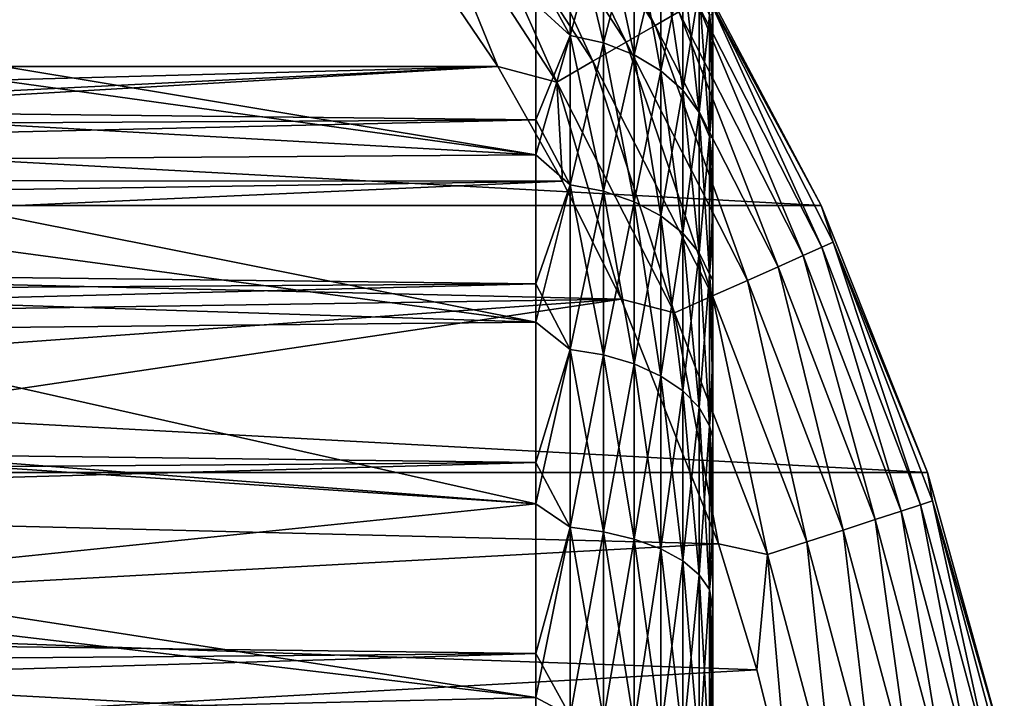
# Model space of a CAD drawing. Header units: metres. Extents: x -139 to 106, y -189 to 40.
# Tile 289 of 291: x 95 to 106, y 7 to 15. Entities that reach past the tile are written whole.
import ezdxf

# ---------------------------------------------------------------- set-up
doc = ezdxf.new("R2010")
doc.units = ezdxf.units.M
doc.layers.add('solid_153_ABGANG1_SW0003', color=7, linetype='CONTINUOUS')

msp = doc.modelspace()

# ---------------------------------------------------------------- linework, layer by layer
at = {"layer": 'solid_153_ABGANG1_SW0003'}
for points in [[(100.430534, 17.386549, 3.925242), (100.178963, 17.203773, 4.304675), (101.847534, 14.634404, 4.304675)], [(102.116829, 14.789882, 3.925242), (100.430534, 17.386549, 3.925242), (101.847534, 14.634404, 4.304675)], [(100.178963, 17.203773, 4.304675), (99.872292, 16.980965, 4.616078), (101.519249, 14.444871, 4.616078)], [(101.847534, 14.634404, 4.304675), (100.178963, 17.203773, 4.304675), (101.519249, 14.444871, 4.616078)], [(99.872292, 16.980965, 4.616078), (99.522331, 16.7267, 4.84746), (101.144623, 14.228581, 4.84746)], [(101.519249, 14.444871, 4.616078), (99.872292, 16.980965, 4.616078), (101.144623, 14.228581, 4.84746)], [(99.522331, 16.7267, 4.84746), (99.142548, 16.450773, 4.989913), (100.738083, 13.993863, 4.989913)], [(101.144623, 14.228581, 4.84746), (99.522331, 16.7267, 4.84746), (100.738083, 13.993863, 4.989913)], [(98.397179, 16.636209, 5.037949), (54.602837, 16.63623, 5.037949), (52.932045, 14.170441, 5.037949)], [(100.06797, 14.170416, 5.037949), (98.397179, 16.636209, 5.037949), (52.932045, 14.170441, 5.037949)], [(99.142548, 16.450773, 4.989913), (98.397179, 16.636209, 5.037949), (100.06797, 14.170416, 5.037949)], [(100.738083, 13.993863, 4.989913), (99.142548, 16.450773, 4.989913), (100.06797, 14.170416, 5.037949)], [(100.88784, 16.012001, 64.142273), (100.88784, 14.51985, 62.363995), (100.499969, 14.874761, 62.693352)], [(100.88784, 14.51985, 89.761536), (100.88784, 16.012001, 87.983261), (100.499969, 15.225397, 89.031464)], [(101.263527, 14.437279, 62.441895), (100.88784, 14.51985, 62.363995), (100.88784, 16.012001, 64.142273)], [(101.263527, 15.920945, 64.21006), (101.263527, 14.437279, 62.441895), (100.88784, 16.012001, 64.142273)], [(101.263527, 15.920945, 87.915474), (100.88784, 16.012001, 87.983261), (100.88784, 14.51985, 89.761536)], [(101.263527, 14.437279, 89.68364), (101.263527, 15.920945, 87.915474), (100.88784, 14.51985, 89.761536)], [(101.609802, 14.302934, 62.568645), (101.263527, 14.437279, 62.441895), (101.263527, 15.920945, 64.21006)], [(101.609802, 15.772795, 64.320358), (101.609802, 14.302934, 62.568645), (101.263527, 15.920945, 64.21006)], [(101.609802, 15.772795, 87.805176), (101.263527, 15.920945, 87.915474), (101.263527, 14.437279, 89.68364)], [(102.499969, 14.476534, 65.365585), (102.46154, 14.751186, 65.080917), (102.46154, 15.926359, 66.867676)], [(102.499969, 15.114509, 66.287727), (102.499969, 14.476534, 65.365585), (102.46154, 15.926359, 66.867676)], [(101.609802, 14.302934, 89.556885), (101.609802, 15.772795, 87.805176), (101.263527, 14.437279, 89.68364)], [(101.913353, 14.121989, 62.739357), (101.609802, 14.302934, 62.568645), (101.609802, 15.772795, 64.320358)], [(101.913353, 15.573255, 64.46891), (101.913353, 14.121989, 62.739357), (101.609802, 15.772795, 64.320358)], [(101.913353, 15.573255, 87.656624), (101.609802, 15.772795, 87.805176), (101.609802, 14.302934, 89.556885)], [(101.913353, 14.121989, 89.386177), (101.913353, 15.573255, 87.656624), (101.609802, 14.302934, 89.556885)], [(102.162476, 13.901411, 62.94746), (101.913353, 14.121989, 62.739357), (101.913353, 15.573255, 64.46891)], [(102.162476, 15.330009, 64.650002), (102.162476, 13.901411, 62.94746), (101.913353, 15.573255, 64.46891)], [(102.162476, 15.330009, 87.475533), (101.913353, 15.573255, 87.656624), (101.913353, 14.121989, 89.386177)], [(49.272755, 12.596712, -5.962051), (50.794312, 15.466664, -5.962051), (103.727242, 12.596712, -5.962051)], [(50.794312, 15.466664, -5.962051), (102.205688, 15.466664, -5.962051), (103.727242, 12.596712, -5.962051)], [(103.727264, 12.596676, 2.537949), (103.727242, 12.596712, -5.962051), (102.205688, 15.466664, -5.962051)], [(102.205711, 15.466619, 2.537949), (103.727264, 12.596676, 2.537949), (102.205688, 15.466664, -5.962051)], [(102.439659, 14.976268, 3.022786), (103.727264, 12.596676, 2.537949), (102.205711, 15.466619, 2.537949)], [(102.162476, 13.901411, 89.17807), (102.162476, 15.330009, 87.475533), (101.913353, 14.121989, 89.386177)], [(102.34758, 13.649693, 63.184944), (102.162476, 13.901411, 62.94746), (102.162476, 15.330009, 64.650002)], [(102.34758, 15.052423, 64.856651), (102.34758, 13.649693, 63.184944), (102.162476, 15.330009, 64.650002)], [(102.34758, 15.052423, 87.268883), (102.162476, 15.330009, 87.475533), (102.162476, 13.901411, 89.17807)], [(100.499969, 15.225397, 89.031464), (47.66711, 14.971718, 89.323517), (47.66711, 14.14587, 90.201157)], [(100.499969, 13.566239, 90.75824), (100.499969, 15.225397, 89.031464), (47.66711, 14.14587, 90.201157)], [(100.88784, 14.51985, 89.761536), (100.499969, 15.225397, 89.031464), (100.499969, 13.566239, 90.75824)], [(102.34758, 13.649693, 88.94059), (102.34758, 15.052423, 87.268883), (102.162476, 13.901411, 89.17807)], [(102.46154, 13.376529, 63.442661), (102.34758, 13.649693, 63.184944), (102.34758, 15.052423, 64.856651)], [(102.46154, 14.751186, 65.080917), (102.46154, 13.376529, 63.442661), (102.34758, 15.052423, 64.856651)], [(102.46154, 14.751186, 87.044617), (102.34758, 15.052423, 87.268883), (102.34758, 13.649693, 88.94059)], [(102.499969, 14.756331, 86.370552), (102.499969, 14.476534, 65.365585), (102.499969, 15.114509, 66.287727)], [(102.439659, 14.976268, 3.022786), (102.316772, 14.905318, 3.49239), (103.733376, 12.125078, 3.49239)], [(103.863007, 12.182794, 3.022786), (103.727264, 12.596676, 2.537949), (102.439659, 14.976268, 3.022786)], [(103.863007, 12.182794, 3.022786), (102.439659, 14.976268, 3.022786), (103.733376, 12.125078, 3.49239)], [(100.499969, 14.874761, 62.693352), (100.499969, 13.170222, 61.011353), (90.660843, 14.802576, 62.613472)], [(100.88784, 14.51985, 62.363995), (100.499969, 13.170222, 61.011353), (100.499969, 14.874761, 62.693352)], [(102.316772, 14.905318, 3.49239), (102.116829, 14.789882, 3.925242), (103.522461, 12.031174, 3.925242)], [(103.733376, 12.125078, 3.49239), (102.316772, 14.905318, 3.49239), (103.522461, 12.031174, 3.925242)], [(100.499969, 13.170222, 61.011353), (90.792343, 14.516862, 62.305569), (90.660843, 14.802576, 62.613472)], [(102.116829, 14.789882, 3.925242), (101.847534, 14.634404, 4.304675), (103.238388, 11.904696, 4.304675)], [(103.522461, 12.031174, 3.925242), (102.116829, 14.789882, 3.925242), (103.238388, 11.904696, 4.304675)], [(102.46154, 13.376529, 88.682869), (102.46154, 14.751186, 87.044617), (102.34758, 13.649693, 88.94059)], [(102.499969, 14.085772, 87.269493), (102.499969, 14.756331, 86.370552), (102.46154, 14.751186, 87.044617)], [(102.499969, 13.78228, 64.484833), (102.46154, 13.376529, 63.442661), (102.46154, 14.751186, 65.080917)], [(102.499969, 14.476534, 65.365585), (102.499969, 13.78228, 64.484833), (102.46154, 14.751186, 65.080917)], [(102.499969, 14.085772, 87.269493), (102.46154, 14.751186, 87.044617), (102.46154, 13.376529, 88.682869)], [(102.499969, 14.085772, 87.269493), (102.499969, 14.476534, 65.365585), (102.499969, 14.756331, 86.370552)], [(101.847534, 14.634404, 4.304675), (101.519249, 14.444871, 4.616078), (102.89209, 11.750517, 4.616078)], [(103.238388, 11.904696, 4.304675), (101.847534, 14.634404, 4.304675), (102.89209, 11.750517, 4.616078)], [(100.499969, 13.170222, 61.011353), (91.116241, 13.698749, 61.490734), (90.792343, 14.516862, 62.305569)], [(100.88784, 14.51985, 62.363995), (100.88784, 12.831341, 60.770969), (100.499969, 13.170222, 61.011353)], [(100.88784, 12.831341, 91.354561), (100.88784, 14.51985, 89.761536), (100.499969, 13.566239, 90.75824)], [(101.263527, 12.758372, 60.857929), (100.88784, 12.831341, 60.770969), (100.88784, 14.51985, 62.363995)], [(101.263527, 14.437279, 62.441895), (101.263527, 12.758372, 60.857929), (100.88784, 14.51985, 62.363995)], [(101.263527, 14.437279, 89.68364), (100.88784, 14.51985, 89.761536), (100.88784, 12.831341, 91.354561)], [(101.263527, 12.758372, 91.267601), (101.263527, 14.437279, 89.68364), (100.88784, 12.831341, 91.354561)], [(101.519249, 14.444871, 4.616078), (101.144623, 14.228581, 4.84746), (102.49691, 11.574571, 4.84746)], [(101.609802, 12.63965, 60.999416), (101.263527, 12.758372, 60.857929), (101.263527, 14.437279, 62.441895)], [(101.609802, 14.302934, 62.568645), (101.609802, 12.63965, 60.999416), (101.263527, 14.437279, 62.441895)], [(101.609802, 14.302934, 89.556885), (101.263527, 14.437279, 89.68364), (101.263527, 12.758372, 91.267601)], [(102.89209, 11.750517, 4.616078), (101.519249, 14.444871, 4.616078), (102.49691, 11.574571, 4.84746)], [(102.499969, 14.085772, 87.269493), (102.499969, 13.78228, 64.484833), (102.499969, 14.476534, 65.365585)], [(101.609802, 12.63965, 91.126114), (101.609802, 14.302934, 89.556885), (101.263527, 12.758372, 91.267601)], [(101.913353, 12.479748, 61.189983), (101.609802, 12.63965, 60.999416), (101.609802, 14.302934, 62.568645)], [(101.913353, 14.121989, 62.739357), (101.913353, 12.479748, 61.189983), (101.609802, 14.302934, 62.568645)], [(101.913353, 14.121989, 89.386177), (101.609802, 14.302934, 89.556885), (101.609802, 12.63965, 91.126114)], [(100.06797, 14.170416, 5.037949), (52.932045, 14.170441, 5.037949), (52.199112, 12.873104, 5.037949)], [(100.06797, 14.170416, 5.037949), (52.199112, 12.873104, 5.037949), (76.5, 12.999999, 5.037949)], [(100.06797, 14.170416, 5.037949), (76.5, 12.999999, 5.037949), (78.196838, 12.888783, 5.037949)], [(100.800896, 12.873081, 5.037949), (100.06797, 14.170416, 5.037949), (78.196838, 12.888783, 5.037949)], [(100.738083, 13.993863, 4.989913), (100.06797, 14.170416, 5.037949), (100.800896, 12.873081, 5.037949)], [(101.144623, 14.228581, 4.84746), (100.738083, 13.993863, 4.989913), (102.068062, 11.383634, 4.989913)], [(102.49691, 11.574571, 4.84746), (101.144623, 14.228581, 4.84746), (102.068062, 11.383634, 4.989913)], [(100.499969, 13.566239, 90.75824), (47.66711, 14.14587, 90.201157), (47.66711, 13.26862, 91.027512)], [(101.913353, 12.479748, 90.935547), (101.913353, 14.121989, 89.386177), (101.609802, 12.63965, 91.126114)], [(102.162476, 12.284821, 61.422287), (101.913353, 12.479748, 61.189983), (101.913353, 14.121989, 62.739357)], [(102.162476, 13.901411, 62.94746), (102.162476, 12.284821, 61.422287), (101.913353, 14.121989, 62.739357)], [(102.162476, 13.901411, 89.17807), (101.913353, 14.121989, 89.386177), (101.913353, 12.479748, 90.935547)], [(102.499969, 13.360528, 88.124939), (102.499969, 14.085772, 87.269493), (102.46154, 13.376529, 88.682869)], [(102.499969, 13.360528, 88.124939), (102.499969, 13.78228, 64.484833), (102.499969, 14.085772, 87.269493)], [(100.738083, 13.993863, 4.989913), (100.800896, 12.873081, 5.037949), (101.462402, 11.538126, 5.037949)], [(102.068062, 11.383634, 4.989913), (100.738083, 13.993863, 4.989913), (101.462402, 11.538126, 5.037949)], [(102.162476, 12.284821, 90.703247), (102.162476, 13.901411, 89.17807), (101.913353, 12.479748, 90.935547)], [(102.34758, 12.062375, 61.687389), (102.162476, 12.284821, 61.422287), (102.162476, 13.901411, 62.94746)], [(102.34758, 13.649693, 63.184944), (102.34758, 12.062375, 61.687389), (102.162476, 13.901411, 62.94746)], [(102.34758, 13.649693, 88.94059), (102.162476, 13.901411, 89.17807), (102.162476, 12.284821, 90.703247)], [(102.499969, 13.78228, 64.484833), (102.499969, 13.034534, 63.649036), (102.46154, 13.376529, 63.442661)], [(102.499969, 13.360528, 88.124939), (102.499969, 13.034534, 63.649036), (102.499969, 13.78228, 64.484833)], [(100.499969, 13.170222, 61.011353), (91.308563, 13.105102, 60.95462), (91.116241, 13.698749, 61.490734)], [(102.34758, 12.062375, 90.438148), (102.34758, 13.649693, 88.94059), (102.162476, 12.284821, 90.703247)], [(102.46154, 11.820976, 61.975075), (102.34758, 12.062375, 61.687389), (102.34758, 13.649693, 63.184944)], [(102.46154, 13.376529, 63.442661), (102.46154, 11.820976, 61.975075), (102.34758, 13.649693, 63.184944)], [(102.46154, 13.376529, 88.682869), (102.34758, 13.649693, 88.94059), (102.34758, 12.062375, 90.438148)], [(100.499969, 13.566239, 90.75824), (47.66711, 13.26862, 91.027512), (47.66711, 12.341232, 91.801056)], [(100.499969, 11.712589, 92.274338), (100.499969, 13.566239, 90.75824), (47.66711, 12.341232, 91.801056)], [(100.88784, 12.831341, 91.354561), (100.499969, 13.566239, 90.75824), (100.499969, 11.712589, 92.274338)], [(102.46154, 11.820976, 90.150459), (102.46154, 13.376529, 88.682869), (102.34758, 12.062375, 90.438148)], [(102.499969, 12.236217, 62.86145), (102.46154, 11.820976, 61.975075), (102.46154, 13.376529, 63.442661)], [(102.499969, 13.034534, 63.649036), (102.499969, 12.236217, 62.86145), (102.46154, 13.376529, 63.442661)], [(102.499969, 12.583441, 88.93354), (102.46154, 13.376529, 88.682869), (102.46154, 11.820976, 90.150459)], [(102.499969, 12.583441, 88.93354), (102.499969, 13.360528, 88.124939), (102.46154, 13.376529, 88.682869)], [(102.499969, 12.583441, 88.93354), (102.499969, 13.034534, 63.649036), (102.499969, 13.360528, 88.124939)], [(100.499969, 13.170222, 61.011353), (100.499969, 11.276869, 59.545139), (91.308563, 13.105102, 60.95462)], [(100.88784, 12.831341, 60.770969), (100.499969, 11.276869, 59.545139), (100.499969, 13.170222, 61.011353)], [(100.499969, 11.276869, 59.545139), (91.474754, 12.490578, 60.442738), (91.308563, 13.105102, 60.95462)], [(102.499969, 12.583441, 88.93354), (102.499969, 12.236217, 62.86145), (102.499969, 13.034534, 63.649036)], [(100.800896, 12.873081, 5.037949), (78.196838, 12.888783, 5.037949), (79.864639, 12.557036, 5.037949)], [(100.800896, 12.873081, 5.037949), (79.864639, 12.557036, 5.037949), (81.474876, 12.010437, 5.037949)], [(101.462402, 11.538126, 5.037949), (100.800896, 12.873081, 5.037949), (81.474876, 12.010437, 5.037949)], [(100.88784, 12.831341, 60.770969), (100.88784, 10.969311, 59.384739), (100.499969, 11.276869, 59.545139)], [(100.88784, 10.969311, 92.740791), (100.88784, 12.831341, 91.354561), (100.499969, 11.712589, 92.274338)], [(101.263527, 10.906931, 59.479584), (100.88784, 10.969311, 59.384739), (100.88784, 12.831341, 60.770969)], [(101.263527, 12.758372, 60.857929), (101.263527, 10.906931, 59.479584), (100.88784, 12.831341, 60.770969)], [(101.263527, 12.758372, 91.267601), (100.88784, 12.831341, 91.354561), (100.88784, 10.969311, 92.740791)], [(101.263527, 10.906931, 92.64595), (101.263527, 12.758372, 91.267601), (100.88784, 10.969311, 92.740791)], [(101.609802, 10.805438, 59.633896), (101.263527, 10.906931, 59.479584), (101.263527, 12.758372, 60.857929)], [(101.609802, 12.63965, 60.999416), (101.609802, 10.805438, 59.633896), (101.263527, 12.758372, 60.857929)], [(101.609802, 12.63965, 91.126114), (101.263527, 12.758372, 91.267601), (101.263527, 10.906931, 92.64595)], [(48.0704, 9.579028, -5.962051), (49.272755, 12.596712, -5.962051), (104.929604, 9.579028, -5.962051)], [(49.272755, 12.596712, -5.962051), (103.727242, 12.596712, -5.962051), (104.929604, 9.579028, -5.962051)], [(101.609802, 10.805438, 92.491638), (101.609802, 12.63965, 91.126114), (101.263527, 10.906931, 92.64595)], [(101.913353, 10.668739, 59.841736), (101.609802, 10.805438, 59.633896), (101.609802, 12.63965, 60.999416)], [(101.913353, 12.479748, 61.189983), (101.913353, 10.668739, 59.841736), (101.609802, 12.63965, 60.999416)], [(101.913353, 12.479748, 90.935547), (101.609802, 12.63965, 91.126114), (101.609802, 10.805438, 92.491638)], [(104.929596, 9.579047, 2.537949), (104.929604, 9.579028, -5.962051), (103.727242, 12.596712, -5.962051)], [(103.727264, 12.596676, 2.537949), (104.929596, 9.579047, 2.537949), (103.727242, 12.596712, -5.962051)], [(103.863007, 12.182794, 3.022786), (104.929596, 9.579047, 2.537949), (103.727264, 12.596676, 2.537949)], [(100.499969, 11.276869, 59.545139), (91.669266, 11.563341, 59.744404), (91.474754, 12.490578, 60.442738)], [(101.913353, 10.668739, 92.283798), (101.913353, 12.479748, 90.935547), (101.609802, 10.805438, 92.491638)], [(102.162476, 10.502099, 60.0951), (101.913353, 10.668739, 59.841736), (101.913353, 12.479748, 61.189983)], [(102.162476, 12.284821, 61.422287), (102.162476, 10.502099, 60.0951), (101.913353, 12.479748, 61.189983)], [(102.162476, 12.284821, 90.703247), (101.913353, 12.479748, 90.935547), (101.913353, 10.668739, 92.283798)], [(102.499969, 11.757537, 89.692154), (102.499969, 12.583441, 88.93354), (102.46154, 11.820976, 90.150459)], [(102.499969, 11.757537, 89.692154), (102.499969, 12.236217, 62.86145), (102.499969, 12.583441, 88.93354)], [(100.499969, 11.712589, 92.274338), (47.66711, 12.341232, 91.801056), (47.66711, 11.366143, 92.519089)], [(102.162476, 10.502099, 92.030434), (102.162476, 12.284821, 90.703247), (101.913353, 10.668739, 92.283798)], [(102.34758, 10.311934, 60.384232), (102.162476, 10.502099, 60.0951), (102.162476, 12.284821, 61.422287)], [(102.34758, 12.062375, 61.687389), (102.34758, 10.311934, 60.384232), (102.162476, 12.284821, 61.422287)], [(102.34758, 12.062375, 90.438148), (102.162476, 12.284821, 90.703247), (102.162476, 10.502099, 92.030434)], [(102.499969, 12.236217, 62.86145), (102.499969, 11.390412, 62.125111), (102.46154, 11.820976, 61.975075)], [(102.499969, 11.757537, 89.692154), (102.499969, 11.390412, 62.125111), (102.499969, 12.236217, 62.86145)], [(103.863007, 12.182794, 3.022786), (103.733376, 12.125078, 3.49239), (104.851601, 9.211993, 3.49239)], [(104.986557, 9.255842, 3.022786), (104.929596, 9.579047, 2.537949), (103.863007, 12.182794, 3.022786)], [(104.986557, 9.255842, 3.022786), (103.863007, 12.182794, 3.022786), (104.851601, 9.211993, 3.49239)], [(102.34758, 10.311934, 91.741302), (102.34758, 12.062375, 90.438148), (102.162476, 10.502099, 92.030434)], [(102.46154, 10.105566, 60.697998), (102.34758, 10.311934, 60.384232), (102.34758, 12.062375, 61.687389)], [(102.46154, 11.820976, 61.975075), (102.46154, 10.105566, 60.697998), (102.34758, 12.062375, 61.687389)], [(102.46154, 11.820976, 90.150459), (102.34758, 12.062375, 90.438148), (102.34758, 10.311934, 91.741302)], [(103.522461, 12.031174, 3.925242), (103.238388, 11.904696, 4.304675), (104.336288, 9.044559, 4.304675)], [(103.733376, 12.125078, 3.49239), (103.522461, 12.031174, 3.925242), (104.632027, 9.14065, 3.925242)], [(104.632027, 9.14065, 3.925242), (103.522461, 12.031174, 3.925242), (104.336288, 9.044559, 4.304675)], [(104.851601, 9.211993, 3.49239), (103.733376, 12.125078, 3.49239), (104.632027, 9.14065, 3.925242)], [(101.462402, 11.538126, 5.037949), (81.474876, 12.010437, 5.037949), (82.999985, 11.258336, 5.037949)], [(102.46154, 10.105566, 91.427536), (102.46154, 11.820976, 90.150459), (102.34758, 10.311934, 91.741302)], [(102.499969, 10.500356, 61.442837), (102.46154, 10.105566, 60.697998), (102.46154, 11.820976, 61.975075)], [(102.499969, 11.390412, 62.125111), (102.499969, 10.500356, 61.442837), (102.46154, 11.820976, 61.975075)], [(102.499969, 10.885974, 90.397873), (102.46154, 11.820976, 90.150459), (102.46154, 10.105566, 91.427536)], [(102.499969, 10.885974, 90.397873), (102.499969, 11.757537, 89.692154), (102.46154, 11.820976, 90.150459)], [(103.238388, 11.904696, 4.304675), (102.89209, 11.750517, 4.616078), (103.975777, 8.927422, 4.616078)], [(104.336288, 9.044559, 4.304675), (103.238388, 11.904696, 4.304675), (103.975777, 8.927422, 4.616078)], [(100.499969, 11.712589, 92.274338), (47.66711, 11.366143, 92.519089), (47.66711, 10.348992, 93.177032)], [(100.499969, 9.691023, 93.558022), (100.499969, 11.712589, 92.274338), (47.66711, 10.348992, 93.177032)], [(100.88784, 10.969311, 92.740791), (100.499969, 11.712589, 92.274338), (100.499969, 9.691023, 93.558022)], [(102.89209, 11.750517, 4.616078), (102.49691, 11.574571, 4.84746), (103.564369, 8.793747, 4.84746)], [(102.499969, 10.885974, 90.397873), (102.499969, 11.390412, 62.125111), (102.499969, 11.757537, 89.692154)], [(103.975777, 8.927422, 4.616078), (102.89209, 11.750517, 4.616078), (103.564369, 8.793747, 4.84746)], [(101.462402, 11.538126, 5.037949), (82.999985, 11.258336, 5.037949), (84.413887, 10.313602, 5.037949)], [(101.462402, 11.538126, 5.037949), (84.413887, 10.313602, 5.037949), (85.692375, 9.1924, 5.037949)], [(102.563583, 8.771529, 5.037949), (101.462402, 11.538126, 5.037949), (85.692375, 9.1924, 5.037949)], [(100.499969, 11.276869, 59.545139), (91.730331, 11.190862, 59.486748), (91.669266, 11.563341, 59.744404)], [(102.068062, 11.383634, 4.989913), (101.462402, 11.538126, 5.037949), (102.563583, 8.771529, 5.037949)], [(102.49691, 11.574571, 4.84746), (102.068062, 11.383634, 4.989913), (103.117912, 8.648683, 4.989913)], [(103.564369, 8.793747, 4.84746), (102.49691, 11.574571, 4.84746), (103.117912, 8.648683, 4.989913)], [(103.117912, 8.648683, 4.989913), (102.068062, 11.383634, 4.989913), (102.563583, 8.771529, 5.037949)], [(102.499969, 10.885974, 90.397873), (102.499969, 10.500356, 61.442837), (102.499969, 11.390412, 62.125111)], [(100.499969, 11.276869, 59.545139), (100.499969, 9.221846, 58.315727), (91.730331, 11.190862, 59.486748)], [(100.88784, 10.969311, 59.384739), (100.499969, 9.221846, 58.315727), (100.499969, 11.276869, 59.545139)], [(100.499969, 9.221846, 58.315727), (91.882484, 9.88729, 58.677677), (91.730331, 11.190862, 59.486748)], [(100.88784, 10.969311, 59.384739), (100.88784, 8.95894, 58.224052), (100.499969, 9.221846, 58.315727)], [(100.88784, 8.95894, 93.901482), (100.88784, 10.969311, 92.740791), (100.499969, 9.691023, 93.558022)], [(101.263527, 8.907992, 58.325497), (100.88784, 8.95894, 58.224052), (100.88784, 10.969311, 59.384739)], [(101.263527, 10.906931, 59.479584), (101.263527, 8.907992, 58.325497), (100.88784, 10.969311, 59.384739)], [(101.263527, 10.906931, 92.64595), (100.88784, 10.969311, 92.740791), (100.88784, 8.95894, 93.901482)], [(101.263527, 8.907992, 93.800034), (101.263527, 10.906931, 92.64595), (100.88784, 8.95894, 93.901482)], [(101.609802, 8.8251, 58.490547), (101.263527, 8.907992, 58.325497), (101.263527, 10.906931, 59.479584)], [(101.609802, 10.805438, 59.633896), (101.609802, 8.8251, 58.490547), (101.263527, 10.906931, 59.479584)], [(101.609802, 10.805438, 92.491638), (101.263527, 10.906931, 92.64595), (101.263527, 8.907992, 93.800034)], [(101.609802, 8.8251, 93.634987), (101.609802, 10.805438, 92.491638), (101.263527, 8.907992, 93.800034)], [(101.913353, 8.713454, 58.712852), (101.609802, 8.8251, 58.490547), (101.609802, 10.805438, 59.633896)], [(101.913353, 10.668739, 59.841736), (101.913353, 8.713454, 58.712852), (101.609802, 10.805438, 59.633896)], [(101.913353, 10.668739, 92.283798), (101.609802, 10.805438, 92.491638), (101.609802, 8.8251, 93.634987)], [(102.499969, 9.972069, 91.048012), (102.499969, 10.885974, 90.397873), (102.46154, 10.105566, 91.427536)], [(102.499969, 9.972069, 91.048012), (102.499969, 10.500356, 61.442837), (102.499969, 10.885974, 90.397873)], [(101.913353, 8.713454, 93.412682), (101.913353, 10.668739, 92.283798), (101.609802, 8.8251, 93.634987)], [(102.162476, 8.577354, 58.983849), (101.913353, 8.713454, 58.712852), (101.913353, 10.668739, 59.841736)], [(102.162476, 10.502099, 60.0951), (102.162476, 8.577354, 58.983849), (101.913353, 10.668739, 59.841736)], [(102.162476, 10.502099, 92.030434), (101.913353, 10.668739, 92.283798), (101.913353, 8.713454, 93.412682)], [(102.162476, 8.577354, 93.141685), (102.162476, 10.502099, 92.030434), (101.913353, 8.713454, 93.412682)], [(102.34758, 8.422042, 59.293102), (102.162476, 8.577354, 58.983849), (102.162476, 10.502099, 60.0951)], [(102.34758, 10.311934, 60.384232), (102.34758, 8.422042, 59.293102), (102.162476, 10.502099, 60.0951)], [(102.34758, 10.311934, 91.741302), (102.162476, 10.502099, 92.030434), (102.162476, 8.577354, 93.141685)], [(102.499969, 10.500356, 61.442837), (102.499969, 9.569468, 60.817276), (102.46154, 10.105566, 60.697998)], [(102.499969, 9.972069, 91.048012), (102.499969, 9.569468, 60.817276), (102.499969, 10.500356, 61.442837)], [(100.499969, 9.691023, 93.558022), (47.66711, 10.348992, 93.177032), (47.66711, 9.295493, 93.771339)], [(102.34758, 8.422042, 92.832428), (102.34758, 10.311934, 91.741302), (102.162476, 8.577354, 93.141685)], [(102.46154, 8.253495, 59.628704), (102.34758, 8.422042, 59.293102), (102.34758, 10.311934, 60.384232)], [(102.46154, 10.105566, 60.697998), (102.46154, 8.253495, 59.628704), (102.34758, 10.311934, 60.384232)], [(102.46154, 10.105566, 91.427536), (102.34758, 10.311934, 91.741302), (102.34758, 8.422042, 92.832428)], [(102.46154, 8.253495, 92.496826), (102.46154, 10.105566, 91.427536), (102.34758, 8.422042, 92.832428)], [(102.499969, 8.601621, 60.250999), (102.46154, 8.253495, 59.628704), (102.46154, 10.105566, 60.697998)], [(102.499969, 9.569468, 60.817276), (102.499969, 8.601621, 60.250999), (102.46154, 10.105566, 60.697998)], [(102.499969, 9.019617, 91.639877), (102.46154, 10.105566, 91.427536), (102.46154, 8.253495, 92.496826)], [(102.499969, 9.019617, 91.639877), (102.499969, 9.972069, 91.048012), (102.46154, 10.105566, 91.427536)], [(102.499969, 9.019617, 91.639877), (102.499969, 9.569468, 60.817276), (102.499969, 9.972069, 91.048012)], [(100.499969, 9.221846, 58.315727), (91.889542, 9.802515, 58.629738), (91.882484, 9.88729, 58.677677)], [(100.499969, 9.221846, 58.315727), (91.966217, 8.347462, 57.888069), (91.889542, 9.802515, 58.629738)], [(100.499969, 9.691023, 93.558022), (47.66711, 9.295493, 93.771339), (47.66711, 8.209463, 94.300217)], [(100.499969, 7.530521, 94.590881), (100.499969, 9.691023, 93.558022), (47.66711, 8.209463, 94.300217)], [(100.88784, 8.95894, 93.901482), (100.499969, 9.691023, 93.558022), (100.499969, 7.530521, 94.590881)], [(47.201366, 6.449028, -5.962051), (48.0704, 9.579028, -5.962051), (105.798637, 6.449028, -5.962051)], [(48.0704, 9.579028, -5.962051), (104.929604, 9.579028, -5.962051), (105.798637, 6.449028, -5.962051)], [(102.499969, 9.019617, 91.639877), (102.499969, 8.601621, 60.250999), (102.499969, 9.569468, 60.817276)], [(104.929596, 9.579047, 2.537949), (105.798615, 6.449114, 2.537949), (104.929604, 9.579028, -5.962051)], [(104.986557, 9.255842, 3.022786), (105.798615, 6.449114, 2.537949), (104.929596, 9.579047, 2.537949)], [(105.798615, 6.449114, 2.537949), (105.798637, 6.449028, -5.962051), (104.929604, 9.579028, -5.962051)], [(104.986557, 9.255842, 3.022786), (104.851601, 9.211993, 3.49239), (105.659203, 6.19798, 3.49239)], [(105.798004, 6.227482, 3.022786), (105.798615, 6.449114, 2.537949), (104.986557, 9.255842, 3.022786)], [(105.798004, 6.227482, 3.022786), (104.986557, 9.255842, 3.022786), (105.659203, 6.19798, 3.49239)], [(102.563583, 8.771529, 5.037949), (85.692375, 9.1924, 5.037949), (86.813583, 7.913912, 5.037949)], [(100.499969, 9.221846, 58.315727), (100.499969, 7.034615, 57.340748), (91.966217, 8.347462, 57.888069)], [(100.88784, 8.95894, 58.224052), (100.499969, 7.034615, 57.340748), (100.499969, 9.221846, 58.315727)], [(104.632027, 9.14065, 3.925242), (104.336288, 9.044559, 4.304675), (105.129211, 6.085327, 4.304675)], [(104.851601, 9.211993, 3.49239), (104.632027, 9.14065, 3.925242), (105.433372, 6.149979, 3.925242)], [(105.433372, 6.149979, 3.925242), (104.632027, 9.14065, 3.925242), (105.129211, 6.085327, 4.304675)], [(105.659203, 6.19798, 3.49239), (104.851601, 9.211993, 3.49239), (105.433372, 6.149979, 3.925242)], [(104.336288, 9.044559, 4.304675), (103.975777, 8.927422, 4.616078), (104.75843, 6.006515, 4.616078)], [(105.129211, 6.085327, 4.304675), (104.336288, 9.044559, 4.304675), (104.75843, 6.006515, 4.616078)], [(100.88784, 8.95894, 58.224052), (100.88784, 6.827414, 57.3046), (100.499969, 7.034615, 57.340748)], [(100.88784, 6.827414, 94.82093), (100.88784, 8.95894, 93.901482), (100.499969, 7.530521, 94.590881)], [(101.263527, 6.788588, 57.411274), (100.88784, 6.827414, 57.3046), (100.88784, 8.95894, 58.224052)], [(101.263527, 8.907992, 58.325497), (101.263527, 6.788588, 57.411274), (100.88784, 8.95894, 58.224052)], [(101.263527, 8.907992, 93.800034), (100.88784, 8.95894, 93.901482), (100.88784, 6.827414, 94.82093)], [(102.499969, 8.032124, 92.171295), (102.499969, 9.019617, 91.639877), (102.46154, 8.253495, 92.496826)], [(102.499969, 8.032124, 92.171295), (102.499969, 8.601621, 60.250999), (102.499969, 9.019617, 91.639877)], [(103.975777, 8.927422, 4.616078), (103.564369, 8.793747, 4.84746), (104.335304, 5.916577, 4.84746)], [(104.75843, 6.006515, 4.616078), (103.975777, 8.927422, 4.616078), (104.335304, 5.916577, 4.84746)], [(101.263527, 6.788588, 94.714256), (101.263527, 8.907992, 93.800034), (100.88784, 6.827414, 94.82093)], [(101.609802, 6.725418, 57.584831), (101.263527, 6.788588, 57.411274), (101.263527, 8.907992, 58.325497)], [(101.609802, 8.8251, 58.490547), (101.609802, 6.725418, 57.584831), (101.263527, 8.907992, 58.325497)], [(101.609802, 8.8251, 93.634987), (101.263527, 8.907992, 93.800034), (101.263527, 6.788588, 94.714256)], [(101.609802, 6.725418, 94.540703), (101.609802, 8.8251, 93.634987), (101.263527, 6.788588, 94.714256)], [(101.913353, 6.640335, 57.818596), (101.609802, 6.725418, 57.584831), (101.609802, 8.8251, 58.490547)], [(101.913353, 8.713454, 58.712852), (101.913353, 6.640335, 57.818596), (101.609802, 8.8251, 58.490547)], [(101.913353, 8.713454, 93.412682), (101.609802, 8.8251, 93.634987), (101.609802, 6.725418, 94.540703)], [(103.000359, 7.347183, 5.037949), (102.563583, 8.771529, 5.037949), (86.813583, 7.913912, 5.037949)], [(101.913353, 6.640335, 94.306938), (101.913353, 8.713454, 93.412682), (101.609802, 6.725418, 94.540703)], [(102.162476, 6.536616, 58.103561), (101.913353, 6.640335, 57.818596), (101.913353, 8.713454, 58.712852)], [(102.162476, 8.577354, 58.983849), (102.162476, 6.536616, 58.103561), (101.913353, 8.713454, 58.712852)], [(102.162476, 8.577354, 93.141685), (101.913353, 8.713454, 93.412682), (101.913353, 6.640335, 94.306938)], [(103.117912, 8.648683, 4.989913), (102.563583, 8.771529, 5.037949), (103.000359, 7.347183, 5.037949)], [(103.564369, 8.793747, 4.84746), (103.117912, 8.648683, 4.989913), (103.876129, 5.818975, 4.989913)], [(104.335304, 5.916577, 4.84746), (103.564369, 8.793747, 4.84746), (103.876129, 5.818975, 4.989913)], [(102.162476, 6.536616, 94.021973), (102.162476, 8.577354, 93.141685), (101.913353, 6.640335, 94.306938)], [(102.34758, 6.418256, 58.428753), (102.162476, 6.536616, 58.103561), (102.162476, 8.577354, 58.983849)], [(102.34758, 8.422042, 59.293102), (102.34758, 6.418256, 58.428753), (102.162476, 8.577354, 58.983849)], [(102.34758, 8.422042, 92.832428), (102.162476, 8.577354, 93.141685), (102.162476, 6.536616, 94.021973)], [(102.499969, 8.601621, 60.250999), (102.499969, 7.600338, 59.746071), (102.46154, 8.253495, 59.628704)], [(102.499969, 8.032124, 92.171295), (102.499969, 7.600338, 59.746071), (102.499969, 8.601621, 60.250999)], [(103.117912, 8.648683, 4.989913), (103.000359, 7.347183, 5.037949), (103.359512, 5.900544, 5.037949)], [(103.876129, 5.818975, 4.989913), (103.117912, 8.648683, 4.989913), (103.359512, 5.900544, 5.037949)], [(102.34758, 6.418256, 93.696777), (102.34758, 8.422042, 92.832428), (102.162476, 6.536616, 94.021973)], [(102.46154, 6.28981, 58.781654), (102.34758, 6.418256, 58.428753), (102.34758, 8.422042, 59.293102)], [(102.46154, 8.253495, 59.628704), (102.46154, 6.28981, 58.781654), (102.34758, 8.422042, 59.293102)], [(102.46154, 8.253495, 92.496826), (102.34758, 8.422042, 92.832428), (102.34758, 6.418256, 93.696777)], [(100.499969, 7.034615, 57.340748), (91.972397, 8.039206, 57.74963), (91.966217, 8.347462, 57.888069)], [(102.46154, 6.28981, 93.34388), (102.46154, 8.253495, 92.496826), (102.34758, 6.418256, 93.696777)], [(102.499969, 6.569297, 59.304363), (102.46154, 6.28981, 58.781654), (102.46154, 8.253495, 59.628704)], [(102.499969, 7.600338, 59.746071), (102.499969, 6.569297, 59.304363), (102.46154, 8.253495, 59.628704)], [(102.499969, 8.032124, 92.171295), (102.46154, 8.253495, 92.496826), (102.46154, 6.28981, 93.34388)], [(100.499969, 7.530521, 94.590881), (47.66711, 8.209463, 94.300217), (47.66711, 7.094161, 94.762306)], [(100.499969, 7.034615, 57.340748), (91.96579, 6.829482, 57.26495), (91.972397, 8.039206, 57.74963)], [(102.499969, 7.013216, 92.640297), (102.499969, 8.032124, 92.171295), (102.46154, 6.28981, 93.34388)], [(102.499969, 7.013216, 92.640297), (102.499969, 7.600338, 59.746071), (102.499969, 8.032124, 92.171295)], [(103.000359, 7.347183, 5.037949), (86.813583, 7.913912, 5.037949), (87.758324, 6.500015, 5.037949)], [(102.499969, 7.013216, 92.640297), (102.499969, 6.569297, 59.304363), (102.499969, 7.600338, 59.746071)], [(100.499969, 7.530521, 94.590881), (47.66711, 7.094161, 94.762306), (47.66711, 5.95239, 95.156448)], [(100.499969, 5.26206, 95.358116), (100.499969, 7.530521, 94.590881), (47.66711, 5.95239, 95.156448)], [(100.88784, 6.827414, 94.82093), (100.499969, 7.530521, 94.590881), (100.499969, 5.26206, 95.358116)], [(103.359512, 5.900544, 5.037949), (103.000359, 7.347183, 5.037949), (87.758324, 6.500015, 5.037949)], [(100.499969, 7.034615, 57.340748), (100.499969, 4.746532, 56.634174), (91.96579, 6.829482, 57.26495)], [(100.88784, 6.827414, 57.3046), (100.499969, 4.746532, 56.634174), (100.499969, 7.034615, 57.340748)]]:
    msp.add_3dface(points, dxfattribs=at)

doc.saveas('drawing.dxf')
